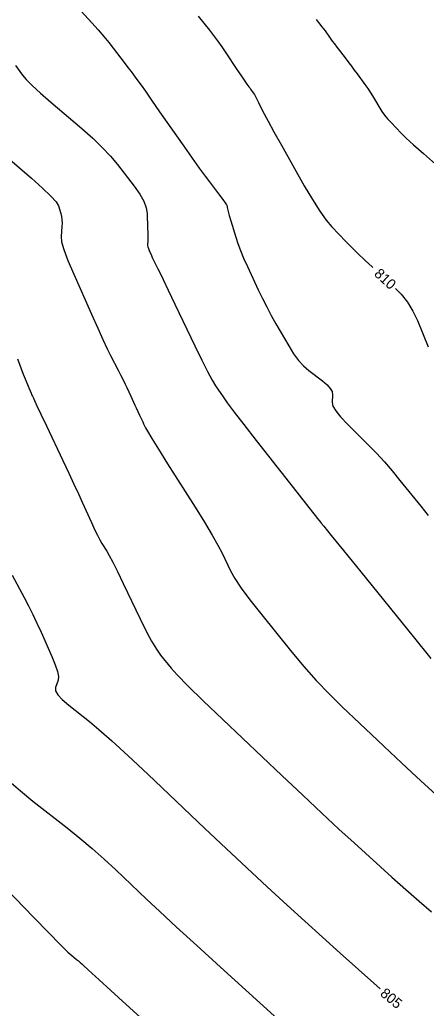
# Model space of a CAD drawing. Extents: x 2082232 to 2083549, y 592624 to 593832.
# Drawn here: x 2083299.1 to 2083326.9, y 592832.7 to 592900.4 of the extents above; entities that cross this region are included whole.
import ezdxf

# ---------------------------------------------------------------- set-up
doc = ezdxf.new("R2010")
doc.units = 0
doc.layers.add('DT_X_Contour_Major', color=7, linetype='Continuous')
doc.layers.add('DT_X_Contour_Minor', color=7, linetype='Continuous')

msp = doc.modelspace()

# ---------------------------------------------------------------- linework, layer by layer
at = {"layer": 'DT_X_Contour_Major'}
for points in [[(2083311.279, 592900.606), (2083312.037, 592899.66), (2083312.321, 592899.296), (2083312.605, 592898.914), (2083312.889, 592898.516), (2083313.172, 592898.099), (2083313.928, 592896.965), (2083314.182, 592896.584), (2083314.38, 592896.29), (2083314.519, 592896.085), (2083314.602, 592895.968), (2083314.745, 592895.772), (2083314.8, 592895.697), (2083314.855, 592895.621), (2083314.91, 592895.543), (2083314.967, 592895.463), (2083315.118, 592895.247), (2083315.178, 592895.153), (2083315.246, 592895.033), (2083315.32, 592894.886), (2083315.403, 592894.714), (2083315.631, 592894.22), (2083315.78, 592893.929), (2083316.053, 592893.424), (2083316.452, 592892.707), (2083316.976, 592891.777), (2083318.54, 592889.013), (2083319.098, 592888.059), (2083319.599, 592887.271), (2083320.044, 592886.648), (2083320.432, 592886.191), (2083321.392, 592885.192), (2083321.775, 592884.802), (2083322.204, 592884.381), (2083322.679, 592883.93), (2083323.2, 592883.448), (2083323.238, 592883.413)], [(2083324.782, 592881.99), (2083325.162, 592881.602), (2083325.604, 592881.039), (2083325.979, 592880.432), (2083326.284, 592879.781), (2083327.01, 592877.985)], [(2083298.532, 592862.378), (2083299.349, 592860.854), (2083299.652, 592860.276), (2083299.947, 592859.686), (2083300.235, 592859.083), (2083300.516, 592858.468), (2083301.256, 592856.811), (2083301.491, 592856.243), (2083301.639, 592855.784), (2083301.702, 592855.432), (2083301.678, 592855.187), (2083301.501, 592854.679), (2083301.508, 592854.461), (2083301.665, 592854.186), (2083301.97, 592853.855), (2083302.424, 592853.467), (2083303.833, 592852.359), (2083304.478, 592851.822), (2083305.358, 592851.041), (2083306.472, 592850.017), (2083307.821, 592848.749), (2083311.729, 592845.044), (2083313.181, 592843.674), (2083314.606, 592842.345), (2083316.003, 592841.055), (2083317.374, 592839.805), (2083320.992, 592836.524), (2083322.244, 592835.395), (2083323.289, 592834.468), (2083323.739, 592834.078)]]:
    msp.add_lwpolyline(points, dxfattribs=at)
at = {"layer": 'DT_X_Contour_Minor'}
for points in [[(2083302.759, 592901.502), (2083303.981, 592900.164), (2083304.417, 592899.678), (2083304.809, 592899.226), (2083305.156, 592898.808), (2083305.459, 592898.422), (2083306.208, 592897.438), (2083306.465, 592897.099), (2083306.676, 592896.821), (2083306.839, 592896.603), (2083306.956, 592896.445), (2083307.206, 592896.104), (2083307.365, 592895.882), (2083307.656, 592895.47), (2083308.079, 592894.868), (2083308.633, 592894.077), (2083310.287, 592891.714), (2083310.861, 592890.897), (2083311.346, 592890.217), (2083311.74, 592889.675), (2083312.044, 592889.27), (2083312.733, 592888.375), (2083312.959, 592888.076), (2083313.121, 592887.851), (2083313.219, 592887.701), (2083313.252, 592887.624), (2083313.256, 592887.52), (2083313.273, 592887.434), (2083313.32, 592887.253), (2083313.399, 592886.979), (2083313.507, 592886.61), (2083313.839, 592885.501), (2083313.982, 592885.063), (2083314.165, 592884.58), (2083314.385, 592884.052), (2083314.645, 592883.48), (2083315.389, 592881.894), (2083315.674, 592881.303), (2083315.97, 592880.718), (2083316.279, 592880.139), (2083316.6, 592879.567), (2083317.472, 592878.05), (2083317.802, 592877.519), (2083318.14, 592877.062), (2083318.486, 592876.681), (2083318.839, 592876.374), (2083319.791, 592875.656), (2083320.102, 592875.395), (2083320.319, 592875.151), (2083320.444, 592874.924), (2083320.477, 592874.714), (2083320.439, 592874.177), (2083320.495, 592873.934), (2083320.689, 592873.606), (2083321.023, 592873.194), (2083321.496, 592872.698), (2083322.943, 592871.262), (2083323.484, 592870.708), (2083324.022, 592870.122), (2083324.558, 592869.504), (2083325.09, 592868.855), (2083326.506, 592867.081), (2083327.03, 592866.447)], [(2083319.355, 592900.384), (2083319.741, 592899.892), (2083319.96, 592899.603), (2083320.318, 592899.103), (2083320.457, 592898.91), (2083320.607, 592898.707), (2083320.767, 592898.493), (2083320.937, 592898.269), (2083321.404, 592897.658), (2083321.582, 592897.424), (2083321.767, 592897.179), (2083321.958, 592896.923), (2083322.156, 592896.657), (2083322.693, 592895.934), (2083322.885, 592895.668), (2083323.059, 592895.413), (2083323.216, 592895.168), (2083323.355, 592894.933), (2083323.7, 592894.322), (2083323.846, 592894.088), (2083324.024, 592893.844), (2083324.234, 592893.59), (2083324.477, 592893.326), (2083325.165, 592892.608), (2083325.507, 592892.274), (2083326.015, 592891.807), (2083326.688, 592891.21), (2083327.528, 592890.481)], [(2083298.769, 592897.234), (2083299.249, 592896.572), (2083299.505, 592896.27), (2083299.915, 592895.862), (2083300.477, 592895.347), (2083301.193, 592894.725), (2083303.304, 592892.925), (2083304.051, 592892.265), (2083304.707, 592891.634), (2083305.272, 592891.032), (2083305.746, 592890.46), (2083306.89, 592888.972), (2083307.267, 592888.438), (2083307.541, 592887.951), (2083307.71, 592887.51), (2083307.776, 592887.117), (2083307.813, 592886.13), (2083307.824, 592885.797), (2083307.83, 592885.535), (2083307.831, 592885.345), (2083307.827, 592885.228), (2083307.809, 592885.01), (2083307.81, 592884.922), (2083307.827, 592884.822), (2083307.861, 592884.71), (2083307.911, 592884.584), (2083308.066, 592884.234), (2083308.125, 592884.102), (2083308.188, 592883.969), (2083308.255, 592883.834), (2083308.324, 592883.698), (2083308.515, 592883.332), (2083308.641, 592883.078), (2083308.878, 592882.591), (2083309.225, 592881.869), (2083309.683, 592880.913), (2083311.051, 592878.052), (2083311.524, 592877.078), (2083311.916, 592876.299), (2083312.229, 592875.716), (2083312.462, 592875.33), (2083312.976, 592874.561), (2083313.262, 592874.158), (2083313.737, 592873.527), (2083314.4, 592872.668), (2083315.251, 592871.582), (2083317.77, 592868.379), (2083318.597, 592867.328), (2083319.188, 592866.576), (2083319.544, 592866.125), (2083319.663, 592865.973), (2083319.668, 592865.969), (2083319.669, 592865.968), (2083319.67, 592865.966), (2083319.672, 592865.965), (2083319.675, 592865.961), (2083319.676, 592865.96), (2083319.677, 592865.959), (2083319.677, 592865.958), (2083319.678, 592865.957), (2083319.68, 592865.955), (2083319.681, 592865.954), (2083319.683, 592865.952), (2083319.686, 592865.949), (2083319.69, 592865.945), (2083319.7, 592865.932), (2083319.872, 592865.72), (2083320.379, 592865.094), (2083321.22, 592864.053), (2083322.398, 592862.598), (2083325.984, 592858.165), (2083327.198, 592856.674)], [(2083297.542, 592891.522), (2083299.855, 592889.527), (2083300.622, 592888.848), (2083301.186, 592888.306), (2083301.549, 592887.903), (2083301.709, 592887.637), (2083301.867, 592887.113), (2083301.916, 592886.909), (2083301.945, 592886.691), (2083301.954, 592886.458), (2083301.943, 592886.212), (2083301.886, 592885.535), (2083301.925, 592885.184), (2083302.082, 592884.639), (2083302.359, 592883.899), (2083302.755, 592882.966), (2083303.969, 592880.217), (2083304.392, 592879.268), (2083304.75, 592878.482), (2083305.044, 592877.86), (2083305.272, 592877.402), (2083305.795, 592876.398), (2083305.98, 592876.041), (2083306.14, 592875.723), (2083306.275, 592875.444), (2083306.387, 592875.204), (2083306.653, 592874.618), (2083306.751, 592874.402), (2083306.846, 592874.196), (2083306.938, 592873.998), (2083307.027, 592873.809), (2083307.26, 592873.318), (2083307.343, 592873.143), (2083307.416, 592872.987), (2083307.479, 592872.851), (2083307.533, 592872.733), (2083307.662, 592872.445), (2083307.793, 592872.211), (2083308.088, 592871.725), (2083308.548, 592870.987), (2083309.173, 592869.997), (2083311.057, 592867.019), (2083311.703, 592865.986), (2083312.226, 592865.118), (2083312.627, 592864.415), (2083312.905, 592863.879), (2083313.485, 592862.669), (2083313.776, 592862.147), (2083314.215, 592861.489), (2083314.802, 592860.693), (2083315.537, 592859.762), (2083317.694, 592857.095), (2083318.515, 592856.113), (2083319.361, 592855.165), (2083320.231, 592854.253), (2083321.126, 592853.375), (2083323.544, 592851.083), (2083324.411, 592850.264), (2083325.196, 592849.529), (2083325.901, 592848.876), (2083326.524, 592848.306), (2083328.079, 592846.896)], [(2083298.905, 592877.166), (2083299.127, 592876.565), (2083299.299, 592876.112), (2083299.421, 592875.807), (2083299.682, 592875.187), (2083299.77, 592874.977), (2083299.84, 592874.812), (2083299.891, 592874.692), (2083299.924, 592874.617), (2083299.988, 592874.477), (2083300.062, 592874.32), (2083300.235, 592873.952), (2083300.509, 592873.374), (2083300.883, 592872.587), (2083302.014, 592870.206), (2083302.414, 592869.359), (2083302.767, 592868.605), (2083303.073, 592867.944), (2083303.332, 592867.375), (2083303.959, 592865.98), (2083304.18, 592865.498), (2083304.374, 592865.097), (2083304.541, 592864.777), (2083304.68, 592864.538), (2083305.015, 592864.008), (2083305.18, 592863.721), (2083305.421, 592863.257), (2083305.74, 592862.615), (2083306.136, 592861.795), (2083307.295, 592859.374), (2083307.709, 592858.538), (2083308.081, 592857.846), (2083308.412, 592857.298), (2083308.7, 592856.895), (2083309.415, 592856.012), (2083309.838, 592855.544), (2083310.571, 592854.8), (2083311.614, 592853.782), (2083312.968, 592852.489), (2083316.992, 592848.675), (2083318.433, 592847.313), (2083319.74, 592846.089), (2083320.912, 592845.003), (2083321.949, 592844.055), (2083324.535, 592841.71), (2083325.484, 592840.86), (2083326.392, 592840.068), (2083327.257, 592839.335)], [(2083298.305, 592848.305), (2083299.108, 592847.612), (2083299.96, 592846.922), (2083302.294, 592845.086), (2083303.159, 592844.389), (2083304.003, 592843.678), (2083304.825, 592842.952), (2083305.625, 592842.211), (2083307.732, 592840.214), (2083308.641, 592839.361), (2083309.788, 592838.3), (2083311.174, 592837.031), (2083312.799, 592835.554), (2083317.448, 592831.338)], [(2083296.838, 592842.211), (2083299.992, 592838.978), (2083301.043, 592837.904), (2083301.829, 592837.109), (2083302.352, 592836.592), (2083302.611, 592836.353), (2083302.948, 592836.088), (2083303.073, 592835.987), (2083303.195, 592835.884), (2083303.314, 592835.779), (2083303.43, 592835.672), (2083303.734, 592835.384), (2083303.983, 592835.154), (2083304.501, 592834.681), (2083305.288, 592833.966), (2083306.345, 592833.007), (2083309.521, 592830.127)]]:
    msp.add_lwpolyline(points, dxfattribs=at)

# ---------------------------------------------------------------- texts
at = {"layer": 'DT_X_Contour_Major'}
for s, rotation, p in [('810', 317.31354, (2083323.27, 592882.915)), ('805', 320.30886, (2083323.678, 592833.659))]:
    msp.add_text(s, height=0.7, rotation=rotation, dxfattribs=at).set_placement(p)

doc.saveas('drawing.dxf')
